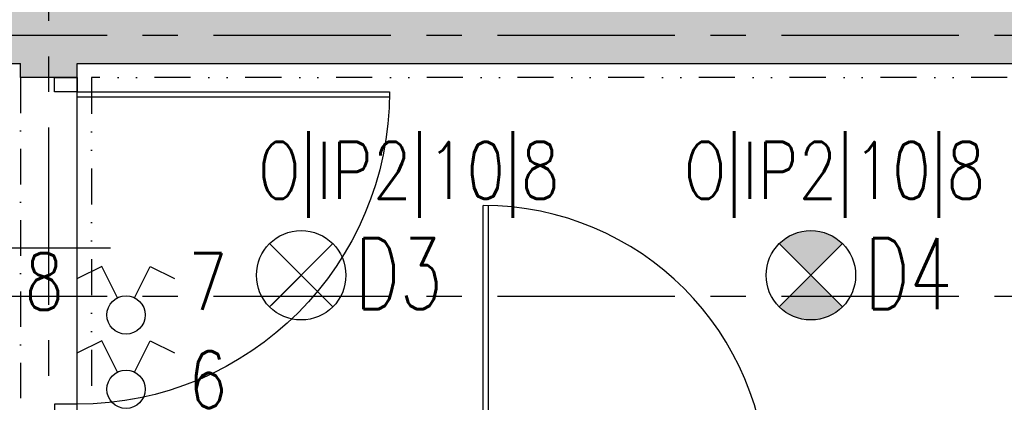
# Model space of a CAD drawing. Extents: x 41755 to 123924, y -112333 to 86187.
# Tile 514 of 582: x 110441 to 110787, y 39253 to 39387. Entities that reach past the tile are written whole.
import ezdxf
from ezdxf.enums import TextEntityAlignment as Align

# ---------------------------------------------------------------- set-up
doc = ezdxf.new("R2010")
doc.units = 0
doc.header["$LTSCALE"] = 50
for name, pattern in [('CENTER', [2, 1.25, -0.25, 0.25, -0.25]), ('DASHDOT', [1, 0.5, -0.25, 0, -0.25]), ('DASHED2', [0.375, 0.25, -0.125]), ('DIVIDE', [31.75, 12.7, -6.35, 0, -6.35, 0, -6.35])]:
    doc.linetypes.add(name, pattern=pattern)
doc.layers.get('0').update_dxf_attribs({"color": 101, "linetype": 'CONTINUOUS'})
for name, color, linetype in [('Drz---drzwi', 5, 'CONTINUOUS'), ('E-90', 6, 'CONTINUOUS'), ('E35', 6, 'CONTINUOUS'), ('Os-osie glowne', 1, 'CENTER'), ('Sc-beton', 7, 'CONTINUOUS'), ('Sc-beton-hatch', 86, 'CONTINUOUS'), ('Sc-nadproza kon', 5, 'DASHED2'), ('Suf-widok', 8, 'CONTINUOUS')]:
    doc.layers.add(name, color=color, linetype=linetype)
doc.styles.add('ROMANS', font='romans', dxfattribs={"width": 0.85})

# ---------------------------------------------------------------- blocks, each defined once
blk = doc.blocks.new('_GJKHGJ')
at = {"ltscale": 25}
for p, q in [((-8, -5), (-8, 0)), ((-8, 0), (-8, -5)), ((0, 0), (-8, 0)), ((0, -5), (0, 0)), ((0, -5), (0, 0)), ((-8, -115), (-7.999999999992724, -4.999999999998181)), ((-8, -5), (0, -5)), ((-19.69999999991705, -60), (28.89999999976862, -60)), ((-8, -115), (0, -115)), ((-8, -120), (-8, -115)), ((0, -115), (0, -120)), ((0, -115), (0, -120)), ((0, -120), (-8, -120))]:
    blk.add_line(p, q, dxfattribs=at)
at = {"ltscale": 7}
for p, q in [((-8, -5), (-118, -4.999999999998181)), ((-8, -6.799999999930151), (-117.985271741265, -6.799999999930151))]:
    blk.add_line(p, q, dxfattribs=at)
blk.add_arc((-8, -5), 110, 180, 270)
blk = doc.blocks.new('_FKJHKH')
at = {"ltscale": 7}
for p, q in [((5, 8), (5.000000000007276, 108)), ((6.799999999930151, 8), (6.799999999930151, 107.9837986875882))]:
    blk.add_line(p, q, dxfattribs=at)
at = {"ltscale": 25}
for p, q in [((55.00000000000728, 19.69999999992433), (55.00000000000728, -28.89999999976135)), ((5, 8), (0, 8)), ((0, 8), (5, 8)), ((0, 0), (0, 8)), ((105.0000000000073, 8), (5, 8)), ((5, 8), (5, 0)), ((105.0000000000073, 8), (105.0000000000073, 0)), ((110.0000000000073, 8), (105.0000000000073, 8)), ((110.0000000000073, 0), (110.0000000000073, 8)), ((5, 0), (0, 0)), ((5, 0), (0, 0)), ((105.0000000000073, 0), (110.0000000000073, 0)), ((105.0000000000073, 0), (110.0000000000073, 0))]:
    blk.add_line(p, q, dxfattribs=at)
blk.add_arc((5, 8), 100, 0, 90)

msp = doc.modelspace()

# ---------------------------------------------------------------- hatches: boundary and pattern name
at = {"layer": 'E35'}
h = msp.add_hatch(color=256, dxfattribs=at)
edge = h.paths.add_edge_path()
edge.add_line((110719.341002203, 39297.35851348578), (110708.2040703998, 39308.49544528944))
edge.add_ellipse((110719.3410022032, 39297.35851348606), major_axis=(11.1369318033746, -11.13693180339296), ratio=1, start_angle=90.00000000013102, end_angle=180.0000000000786, ccw=False)
edge.add_line((110730.4779340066, 39308.49544528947), (110719.341002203, 39297.35851348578))
edge = h.paths.add_edge_path()
edge.add_line((110708.2040703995, 39286.22158168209), (110719.341002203, 39297.35851348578))
edge.add_line((110719.341002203, 39297.35851348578), (110730.4779340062, 39286.22158168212))
edge.add_ellipse((110719.3410022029, 39297.35851348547), major_axis=(11.13693180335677, -11.13693180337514), ratio=1, start_angle=-89.99999999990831, end_angle=1.1789325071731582e-10, ccw=False)
at = {"layer": 'Sc-beton-hatch'}
h = msp.add_hatch(dxfattribs=at)
h.set_pattern_fill('ANSI33', color=256, angle=-1.272221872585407e-14, style=0)
h.set_pattern_definition([(44.99999999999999, (48983.41854682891, 565.4779691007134), (-4.490128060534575, 4.490128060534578), []), (44.99999999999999, (48987.90867682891, 565.4779691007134), (-4.490128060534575, 4.490128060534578), [3.175, -1.5875])])
h.paths.add_polyline_path([(110407.966002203, 39391.94990531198), (110407.966002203, 39371.94990531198), (110440.966002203, 39371.94990531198), (110440.966002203, 39366.94990531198), (110460.966002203, 39366.94990531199), (110460.966002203, 39371.94990531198), (111112.966002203, 39371.94990531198), (111112.966002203, 39278.94990531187), (111132.966002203, 39278.94990531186), (111132.966002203, 39371.94990531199), (111545.966002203, 39371.94990531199), (111545.966002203, 39401.94990531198), (111525.966002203, 39401.94990531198), (111525.966002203, 39391.94990531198), (111210.966002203, 39391.94990531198), (111210.966002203, 39401.94990531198), (111190.966002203, 39401.94990531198), (111190.966002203, 39391.94990531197)])

# ---------------------------------------------------------------- linework, layer by layer
at = {"layer": 'E35'}
for p, q in [((110528.7040703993, 39308.49544528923), (110550.9779340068, 39286.22158168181)), ((110528.7040703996, 39286.22158168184), (110550.9779340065, 39308.49544528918)), ((110730.4779340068, 39308.49544528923), (110708.2040703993, 39286.22158168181)), ((110730.4779340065, 39286.22158168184), (110708.2040703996, 39308.49544528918)), ((110469.6100923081, 39300.44999413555), (110461.0744252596, 39296.17595762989)), ((110475.135965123, 39289.41428809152), (110469.6100923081, 39300.44999413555)), ((110481.1803655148, 39289.41428809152), (110486.7062383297, 39300.44999413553)), ((110486.7062383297, 39300.44999413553), (110495.2419053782, 39296.17595762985)), ((110469.6100923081, 39274.2948239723), (110461.0744252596, 39270.02078746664)), ((110475.135965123, 39263.25911792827), (110469.6100923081, 39274.2948239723)), ((110481.1803655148, 39263.25911792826), (110486.7062383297, 39274.29482397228)), ((110486.7062383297, 39274.29482397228), (110495.2419053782, 39270.02078746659))]:
    msp.add_line(p, q, dxfattribs=at)
at = {"layer": 'E35', "linetype": 'Continuous', "ltscale": 0.3}
msp.add_line((110529.341002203, 39286.85851348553), (110550.3410022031, 39307.85851348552), dxfattribs=at)
at = {"layer": 'E35'}
for centre, radius in [((110539.841002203, 39297.35851348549), 15.74999999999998), ((110719.341002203, 39297.35851348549), 15.74999999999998), ((110478.1581653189, 39283.37866003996), 6.750000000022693), ((110478.1581653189, 39257.22348987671), 6.750000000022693)]:
    msp.add_circle(centre, radius, dxfattribs=at)
at = {"layer": 'Os-osie glowne'}
for points in [[(110450.966002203, 34586.94990531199), (110450.966002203, 40563.94990531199)], [(99508.96600221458, 39381.94990531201), (111775.9660027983, 39381.94990531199)], [(99508.96600221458, 39289.94990531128), (111775.9660027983, 39289.94990531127)]]:
    msp.add_lwpolyline(points, dxfattribs=at)
at = {"layer": 'Sc-beton'}
for points in [[(110407.966002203, 39371.94990531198), (110440.966002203, 39371.94990531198)], [(110440.966002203, 39366.94990531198), (110440.966002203, 39371.94990531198)], [(110460.966002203, 39371.94990531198), (111112.966002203, 39371.94990531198)], [(110460.966002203, 39366.94990531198), (110460.966002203, 39371.94990531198)], [(110460.966002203, 39366.94990531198), (110440.966002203, 39366.94990531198)]]:
    msp.add_lwpolyline(points, dxfattribs=at)
at = {"layer": 'Sc-nadproza kon', "linetype": 'DASHDOT', "ltscale": 0.5}
msp.add_lwpolyline([(110440.966002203, 39366.94990531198), (110440.966002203, 39246.94990531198)], dxfattribs=at)
at = {"layer": 'Suf-widok', "linetype": 'DIVIDE', "ltscale": 0.02}
msp.add_lwpolyline([(110790.966002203, 39020.94990531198), (111107.966002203, 39020.94990531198), (111107.966002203, 39366.94990531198), (110465.966002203, 39366.94990531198), (110465.966002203, 39246.94990531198), (110593.966002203, 39246.94990531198), (110593.966002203, 39226.94990531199), (110790.966002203, 39226.94990531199)], close=True, dxfattribs=at)

# ---------------------------------------------------------------- block references
at = {"layer": 'Drz---drzwi', "xscale": -1}
msp.add_blockref('_GJKHGJ', (110452.966002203, 39366.94990531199), dxfattribs=at)
at = {"layer": 'Drz---drzwi'}
msp.add_blockref('_FKJHKH', (110598.966002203, 39213.949905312), dxfattribs=at)

# ---------------------------------------------------------------- texts
at = {"layer": 'E-90', "style": 'ROMANS', "width": 0.8}
for s, rotation, p in [('O|IP2|10|8', 3.335040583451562e-09, (110577.7377991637, 39332.86980494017)), ('O|IP2|10|8', 3.335040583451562e-09, (110727.6688568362, 39332.86980494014)), ('8', 359.9999999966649, (110449.3047610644, 39295.16583374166, -1.999999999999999)), ('7', 3.335040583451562e-09, (110507.0115695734, 39295.16583374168, -1.999999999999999)), ('6', 3.335040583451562e-09, (110507.0115696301, 39260.57486640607))]:
    msp.add_text(s, height=20, rotation=rotation, dxfattribs=at).set_placement(p, align=Align.MIDDLE)
at = {"layer": 'E35', "style": 'ROMANS', "width": 0.7}
for s, p in [('D3', (110574.2042331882, 39297.926128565)), ('D4', (110753.7042331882, 39297.92612856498))]:
    msp.add_text(s, height=25, dxfattribs=at).set_placement(p, align=Align.MIDDLE)

doc.saveas('drawing.dxf')
